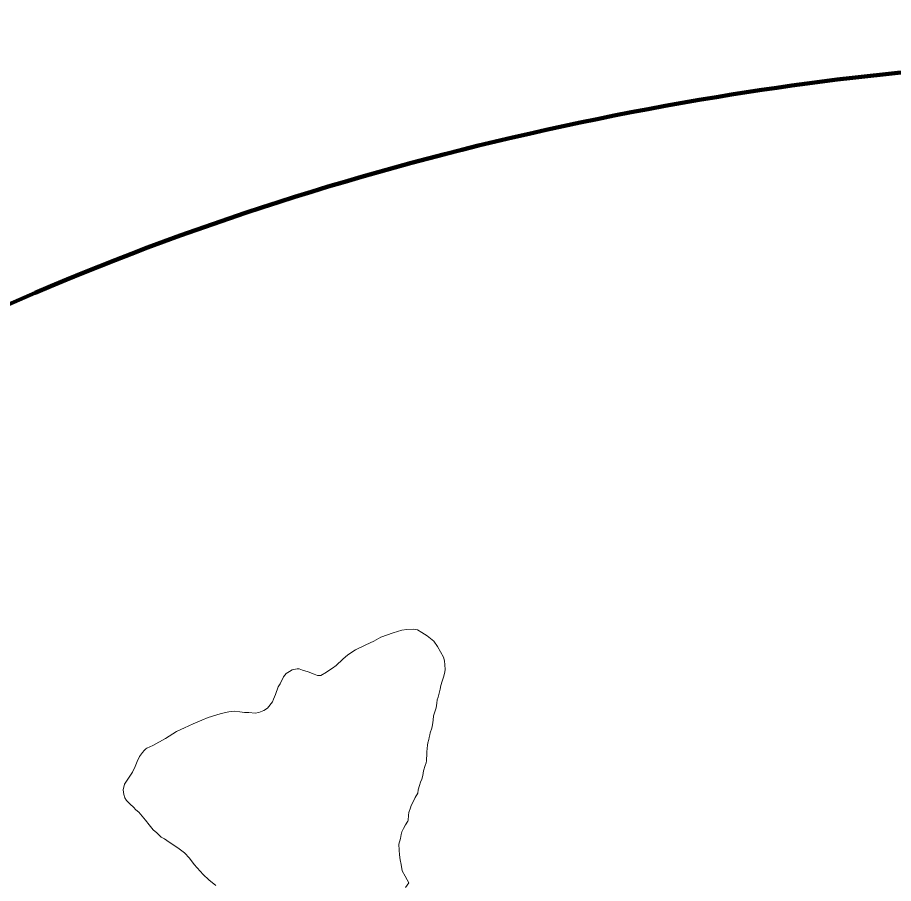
# Model space of a CAD drawing. Extents: x -1643653 to 4543381, y 1624270 to 13878484.
# Drawn here: x 681289 to 682878, y 8957396 to 8958966 of the extents above; entities that cross this region are included whole.
import ezdxf

# ---------------------------------------------------------------- set-up
doc = ezdxf.new("R2010")
doc.units = 0
doc.header["$LTSCALE"] = 200
for name, color, linetype, lineweight in [('1', 7, 'Continuous', 13), ('26', 7, 'Continuous', 106), ('27', 7, 'Continuous', 53), ('28', 7, 'Continuous', 53), ('29', 7, 'Continuous', 13)]:
    doc.layers.add(name, color=color, linetype=linetype, lineweight=lineweight)

msp = doc.modelspace()

# ---------------------------------------------------------------- linework, layer by layer
at = {"layer": '1', "lineweight": 25}
msp.add_spline([(814781, 9009175.5), (814787.2, 9009173.4), (814796.9, 9009173.4), (814799.4, 9009172.4), (814805.1, 9009174.5), (814805.6, 9009176.5), (814811.7, 9009179.5), (814811.7, 9009179.5), (814801.5, 9009181), (814790.7, 9009181.5), (814784.1, 9009183.1), (814777.4, 9009185.1), (814778.4, 9009175.5)], degree=3, dxfattribs=at)
at = {"layer": '26'}
msp.add_spline([(676174.9, 8960921), (676589.7, 8959851), (677298.5, 8959085), (677905.7, 8958370.4), (678108.1, 8958127.9), (678628.8, 8957871.5), (679175.3, 8957678.5), (679634.1, 8957740.2), (680271.7, 8957890.1), (680680.6, 8958130.1), (682556.7, 8958821.8), (683435.7, 8958881.7), (684580.7, 8958673.6), (685598.3, 8958453.2), (686374.5, 8958348.3), (687212.1, 8957836.1), (687682.2, 8957630.7), (688306.1, 8957615.5), (689591.9, 8957533.9), (690585.7, 8957606.1), (691389.1, 8957793.5), (691759.3, 8957957.3), (692919.9, 8958245), (693572, 8958700.2), (694136.4, 8959422.7), (694705.3, 8960908.2), (694927.7, 8961937.4), (695327.4, 8962800.5), (695494.2, 8963028.7), (696954.2, 8966672.4), (698159, 8968028.2), (699003.1, 8968647.8), (699373.7, 8968875.2), (699705.8, 8969051.9), (700930.8, 8969479.2), (701631.8, 8969565.3), (702395, 8969409.6), (703157, 8969037.7), (703804.2, 8968640.8), (704732, 8968306.3), (704974.2, 8968343.5), (705432.6, 8968328.9), (706400.3, 8968312.2), (707482.9, 8968320.5), (708005.4, 8968381.9), (708718.3, 8968340.8), (709660.3, 8968260.6), (710627.7, 8968180.3), (711187.5, 8968089), (711873, 8967704.7), (712851.5, 8967319.2), (713361.3, 8967393.4), (714238.5, 8967122.7), (715674, 8966506.4), (716373.4, 8966312.8), (717313.4, 8965902), (718673.1, 8965375), (719658.3, 8965140.1)], degree=3, dxfattribs=at)
at = {"layer": '27'}
msp.add_spline([(678291, 8957999), (678628.8, 8957871.5), (679175.3, 8957678.5), (679634.1, 8957740.2), (680271.7, 8957890.1), (680680.6, 8958130.1), (682556.7, 8958821.8), (683435.7, 8958881.7), (684580.7, 8958673.6), (685598.3, 8958453.2)], degree=3, dxfattribs=at)
at = {"layer": '28'}
msp.add_spline([(678291, 8957999), (678628.8, 8957871.5), (679175.3, 8957678.5), (679634.1, 8957740.2), (680271.7, 8957890.1), (680680.6, 8958130.1), (682556.7, 8958821.8), (683435.7, 8958881.7), (684580.7, 8958673.6), (685598.3, 8958453.2)], degree=3, dxfattribs=at)
at = {"layer": '29'}
for points in [[(681852, 8957780.5), (681860.5, 8957786.2), (681867.5, 8957791.2), (681879.4, 8957802.5), (681888.5, 8957810.2), (681902, 8957819.2), (681921.2, 8957828.4), (681935.7, 8957835), (681948.4, 8957842.4), (681970.5, 8957850.3), (681986.5, 8957855), (681995.2, 8957856.1), (682007.6, 8957856.7), (682014.4, 8957855.9), (682022.3, 8957850.8), (682032.1, 8957845), (682044.6, 8957835.1), (682050.8, 8957825.3), (682056.2, 8957816), (682061.6, 8957806), (682063.5, 8957799.7)], [(682057.1, 8957754.9), (682059.5, 8957762.7), (682062.6, 8957771.7), (682064.4, 8957779.5), (682064.9, 8957784), (682064.5, 8957791.9), (682063.5, 8957799.7), (682061.6, 8957806), (682056.2, 8957816), (682050.8, 8957825.3), (682044.6, 8957835.1), (682032.1, 8957845), (682022.3, 8957850.8), (682014.4, 8957855.9), (682007.6, 8957856.7), (681995.2, 8957856.1), (681986.5, 8957855), (681970.5, 8957850.3), (681948.4, 8957842.4), (681935.7, 8957835), (681921.2, 8957828.4), (681902, 8957819.2), (681888.5, 8957810.2), (681879.4, 8957802.5), (681867.5, 8957791.2), (681860.5, 8957786.2), (681852, 8957780.5)], [(682063.5, 8957799.7), (682064.5, 8957791.9), (682064.9, 8957784), (682064.4, 8957779.5), (682062.6, 8957771.7), (682059.5, 8957762.7), (682057.1, 8957754.9), (682055.7, 8957747.9), (682054.2, 8957740.9), (682052, 8957733.5), (682050.6, 8957728.4), (682049.7, 8957722.5), (682048.7, 8957714.3), (682045.6, 8957705.1), (682043.7, 8957699.7), (682042.8, 8957691.8), (682041.7, 8957683.4), (682040.6, 8957677.2), (682037.9, 8957668.9), (682037, 8957665.3), (682035.8, 8957660.1), (682035.2, 8957656.6), (682033.4, 8957650.8), (682033, 8957646.2), (682032.4, 8957640.7), (682031.7, 8957634.4), (682031.5, 8957627.6), (682031.3, 8957622.2), (682031.1, 8957618.3), (682030.2, 8957614.5), (682028.3, 8957609.4), (682025.5, 8957599.8), (682024.3, 8957591.3), (682022.5, 8957584.7), (682020.2, 8957579.2), (682018.2, 8957573.6), (682016.1, 8957565.5), (682015.1, 8957559.4), (682010.6, 8957551.3), (682008.2, 8957546.1)], [(681649.3, 8957392.2), (681636.2, 8957402.4), (681626.1, 8957411.7), (681609.8, 8957430.3), (681601.3, 8957441.7), (681592.2, 8957451.3), (681580.1, 8957460.2), (681564.2, 8957470.6), (681556, 8957476.6), (681550.1, 8957479.9), (681542.3, 8957487.2), (681535.2, 8957493), (681528.2, 8957501.9), (681521.6, 8957510.3), (681515.7, 8957517.5), (681509.4, 8957525), (681503.9, 8957529.4), (681500, 8957533.8), (681493.7, 8957539.4), (681486.8, 8957545.9), (681484.2, 8957551), (681482, 8957557.3), (681481.1, 8957565.7), (681483.4, 8957575.7), (681493.2, 8957590.5), (681497.6, 8957597.3), (681502.6, 8957607.9), (681506.4, 8957617), (681510.6, 8957625.8), (681516.2, 8957633), (681519, 8957637), (681522.1, 8957639.9), (681524, 8957641), (681534.5, 8957645.7), (681557.5, 8957658.5), (681577.4, 8957671.1), (681592.1, 8957678.1), (681607.6, 8957685.2), (681623.9, 8957692), (681635.4, 8957696.4), (681649.2, 8957700.9), (681658.5, 8957704.1), (681672.7, 8957707.1), (681682.3, 8957707.9), (681692.4, 8957707.1), (681700.9, 8957705.9), (681708.9, 8957705.6), (681720.5, 8957704.7), (681727, 8957706), (681736.1, 8957709.5), (681742.7, 8957713.6), (681751.7, 8957725.3), (681753.6, 8957729.9), (681757, 8957738.6), (681761.8, 8957752), (681765.6, 8957758), (681771.9, 8957770.3), (681776.7, 8957776.4), (681782.3, 8957780.2), (681787.3, 8957782.9), (681796.4, 8957785.2), (681800.1, 8957785), (681806.3, 8957782.7), (681816.6, 8957779.2), (681827.2, 8957775.2), (681833.6, 8957772.9), (681839.7, 8957773.1), (681849.4, 8957778.7), (681852, 8957780.5)], [(681852, 8957780.5), (681849.4, 8957778.7), (681839.7, 8957773.1), (681833.6, 8957772.9), (681827.2, 8957775.2), (681816.6, 8957779.2), (681806.3, 8957782.7), (681800.1, 8957785), (681796.4, 8957785.2), (681787.3, 8957782.9), (681782.3, 8957780.2), (681776.7, 8957776.4), (681771.9, 8957770.3), (681765.6, 8957758), (681761.8, 8957752), (681757, 8957738.6), (681753.6, 8957729.9), (681751.7, 8957725.3), (681742.7, 8957713.6), (681736.1, 8957709.5), (681727, 8957706), (681720.5, 8957704.7), (681708.9, 8957705.6), (681700.9, 8957705.9), (681692.4, 8957707.1), (681682.3, 8957707.9), (681672.7, 8957707.1), (681658.5, 8957704.1), (681649.2, 8957700.9), (681635.4, 8957696.4), (681623.9, 8957692), (681607.6, 8957685.2), (681592.1, 8957678.1), (681577.4, 8957671.1), (681557.5, 8957658.5), (681534.5, 8957645.7), (681524, 8957641), (681522.1, 8957639.9), (681519, 8957637), (681516.2, 8957633), (681510.6, 8957625.8), (681506.4, 8957617), (681502.6, 8957607.9), (681497.6, 8957597.3), (681493.2, 8957590.5), (681483.4, 8957575.7), (681481.1, 8957565.7), (681482, 8957557.3), (681484.2, 8957551), (681486.8, 8957545.9), (681493.7, 8957539.4), (681500, 8957533.8), (681503.9, 8957529.4), (681509.4, 8957525), (681515.7, 8957517.5), (681521.6, 8957510.3), (681528.2, 8957501.9), (681535.2, 8957493), (681542.3, 8957487.2), (681550.1, 8957479.9), (681556, 8957476.6), (681564.2, 8957470.6), (681580.1, 8957460.2), (681592.2, 8957451.3), (681601.3, 8957441.7), (681609.8, 8957430.3), (681626.1, 8957411.7), (681636.2, 8957402.4), (681649.3, 8957392.2)], [(681997, 8957508.4), (681997.6, 8957510.1), (681998.4, 8957519.8), (681998.8, 8957524.5), (682001.7, 8957532.8), (682003, 8957537), (682008.2, 8957546.1), (682010.6, 8957551.3), (682015.1, 8957559.4), (682016.1, 8957565.5), (682018.2, 8957573.6), (682020.2, 8957579.2), (682022.5, 8957584.7), (682024.3, 8957591.3), (682025.5, 8957599.8), (682028.3, 8957609.4), (682030.2, 8957614.5), (682031.1, 8957618.3), (682031.3, 8957622.2), (682031.5, 8957627.6), (682031.7, 8957634.4), (682032.4, 8957640.7), (682033, 8957646.2), (682033.4, 8957650.8), (682035.2, 8957656.6), (682035.8, 8957660.1), (682037, 8957665.3), (682037.9, 8957668.9), (682040.6, 8957677.2), (682041.7, 8957683.4), (682042.8, 8957691.8), (682043.7, 8957699.7), (682045.6, 8957705.1), (682048.7, 8957714.3), (682049.7, 8957722.5), (682050.6, 8957728.4), (682052, 8957733.5), (682054.2, 8957740.9), (682055.7, 8957747.9), (682057.1, 8957754.9)], [(682008.2, 8957546.1), (682003, 8957537), (682001.7, 8957532.8), (681998.8, 8957524.5), (681998.4, 8957519.8), (681997.6, 8957510.1), (681997, 8957508.4), (681993.2, 8957502), (681989, 8957495.6), (681986.4, 8957489.6), (681985, 8957484.7), (681983.6, 8957477.3), (681980.8, 8957467.2), (681981.3, 8957456.2), (681982.3, 8957447.7), (681983.4, 8957438.4), (681985.1, 8957430), (681987, 8957418.8), (681992.6, 8957409)], [(681992.8, 8957388.1), (681999.1, 8957396.6), (681996, 8957402), (681992.6, 8957409), (681987, 8957418.8), (681985.1, 8957430), (681983.4, 8957438.4), (681982.3, 8957447.7), (681981.3, 8957456.2), (681980.8, 8957467.2), (681983.6, 8957477.3), (681985, 8957484.7), (681986.4, 8957489.6), (681989, 8957495.6), (681993.2, 8957502), (681997, 8957508.4)]]:
    msp.add_lwpolyline(points, dxfattribs=at)
at = {"layer": '29', "lineweight": 53}
msp.add_spline([(685598.3, 8958453.2), (684580.7, 8958673.6), (683435.7, 8958881.7), (682556.7, 8958821.8), (680680.6, 8958130.1), (680271.7, 8957890.1), (679634.1, 8957740.2), (679175.3, 8957678.5), (678628.8, 8957871.5), (678291, 8957999)], degree=3, dxfattribs=at)

doc.saveas('drawing.dxf')
